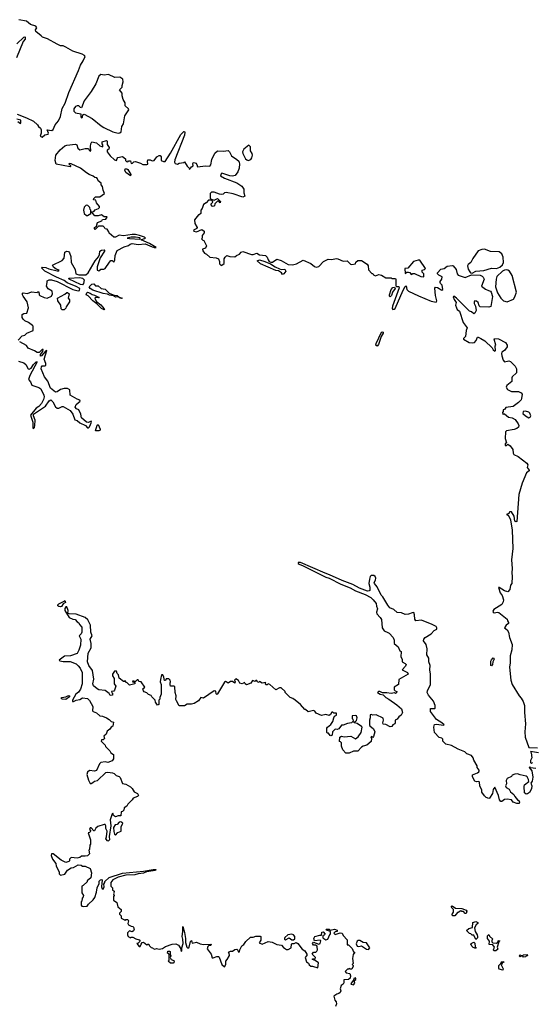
# Model space of a CAD drawing. Extents: x 2106670 to 2323771, y 35271 to 224896.
# Tile 418 of 419: x 2286456 to 2292334, y 201859 to 213149. Entities that reach past the tile are written whole.
import ezdxf

# ---------------------------------------------------------------- set-up
doc = ezdxf.new("R2010")
doc.units = 0

msp = doc.modelspace()

# ---------------------------------------------------------------- linework, layer by layer
at = {"layer": '0CON20XD'}
for points in [[(2286715, 211803), (2286745, 211828), (2286782, 211835), (2286786, 211846), (2286770, 211885), (2286825, 211879), (2286841, 211889), (2286864, 211945), (2286901, 211989), (2286923, 212037), (2286945, 212132), (2286977, 212193), (2287021, 212315), (2287132, 212565), (2287154, 212626), (2287185, 212676), (2287205, 212725), (2287198, 212738), (2287171, 212755), (2287065, 212786), (2286986, 212835), (2286955, 212848), (2286925, 212850), (2286885, 212868), (2286775, 212931), (2286718, 212948), (2286704, 212965), (2286640, 213015), (2286638, 213032), (2286652, 213055), (2286640, 213075), (2286580, 213095), (2286535, 213132), (2286445, 213149)], [(2286425, 212872), (2286505, 212950), (2286515, 212952), (2286518, 212948), (2286519, 212925), (2286495, 212897), (2286420, 212710)], [(2287585, 211848), (2287605, 211851), (2287619, 211861), (2287629, 211925), (2287647, 211955), (2287663, 212047), (2287707, 212115), (2287705, 212128), (2287665, 212160), (2287666, 212196), (2287642, 212232), (2287630, 212275), (2287630, 212305), (2287602, 212345), (2287632, 212375), (2287630, 212395), (2287642, 212435), (2287640, 212465), (2287605, 212490), (2287547, 212487), (2287475, 212521), (2287425, 212513), (2287385, 212519), (2287365, 212500), (2287330, 212415), (2287276, 212324), (2287195, 212218), (2287165, 212140), (2287155, 212142), (2287135, 212162), (2287115, 212162), (2287097, 212153), (2287078, 212125), (2287078, 212098), (2287095, 212080), (2287158, 212068), (2287158, 212035), (2287164, 212024), (2287178, 212032), (2287182, 212058), (2287197, 212067), (2287286, 212016), (2287390, 211930), (2287421, 211911), (2287525, 211864), (2287585, 211848)], [(2286426, 212066), (2286535, 212024), (2286616, 211986), (2286662, 211945), (2286670, 211925), (2286694, 211904), (2286701, 211885), (2286702, 211848), (2286692, 211812), (2286715, 211803)], [(2286435, 211980), (2286465, 211960), (2286470, 211965), (2286470, 211995), (2286425, 212010)], [(2286440, 209475), (2286485, 209523), (2286515, 209530), (2286537, 209553), (2286610, 209585), (2286610, 209635), (2286603, 209643), (2286557, 209677), (2286515, 209696), (2286495, 209714), (2286484, 209735), (2286485, 209768), (2286505, 209779), (2286537, 209785), (2286556, 209845), (2286542, 209915), (2286495, 209978), (2286488, 209995), (2286488, 210012), (2286495, 210018), (2286545, 210010), (2286592, 210028), (2286655, 210020), (2286665, 210030), (2286677, 210027), (2286680, 209995), (2286687, 209987), (2286735, 209962), (2286773, 209957), (2286820, 209980), (2286832, 210005), (2286830, 210035), (2286782, 210062), (2286762, 210095), (2286773, 210135), (2286772, 210155), (2286794, 210166), (2286820, 210165), (2286885, 210146), (2287065, 210056), (2287125, 210038), (2287143, 210045), (2287144, 210065), (2287105, 210089), (2287002, 210132), (2286965, 210160), (2286879, 210195), (2286746, 210265), (2286712, 210295), (2286706, 210305), (2286715, 210310), (2286755, 210309), (2286792, 210292), (2286885, 210271), (2286905, 210270), (2286910, 210275), (2286875, 210288), (2286842, 210312), (2286831, 210335), (2286945, 210387), (2286966, 210415), (2286973, 210485), (2286995, 210494), (2287015, 210489), (2287027, 210475), (2287041, 210435), (2287047, 210365), (2287094, 210285), (2287100, 210235), (2287135, 210223), (2287215, 210224), (2287240, 210245), (2287321, 210385), (2287359, 210431), (2287371, 210455), (2287376, 210494), (2287395, 210507), (2287425, 210508), (2287430, 210505), (2287427, 210495), (2287380, 210420), (2287344, 210316), (2287344, 210275), (2287362, 210268), (2287385, 210288), (2287422, 210288), (2287438, 210295), (2287485, 210370), (2287503, 210387), (2287517, 210387), (2287535, 210370), (2287548, 210395), (2287550, 210445), (2287575, 210502), (2287654, 210546), (2287705, 210560), (2287724, 210576), (2287745, 210581), (2287815, 210571), (2287895, 210577), (2287975, 210544), (2287992, 210542), (2288000, 210535), (2288020, 210535), (2287945, 210582), (2287850, 210625), (2287874, 210636), (2287892, 210638), (2287897, 210645), (2287888, 210655), (2287830, 210675), (2287785, 210687), (2287744, 210686), (2287645, 210669), (2287595, 210678), (2287555, 210657), (2287537, 210657), (2287482, 210702), (2287480, 210715), (2287458, 210748), (2287435, 210750), (2287430, 210765), (2287415, 210780), (2287358, 210782), (2287322, 210742), (2287313, 210753), (2287313, 210767), (2287338, 210782), (2287347, 210823), (2287398, 210842), (2287405, 210858), (2287445, 210862), (2287460, 210885), (2287455, 210890), (2287425, 210890), (2287395, 210912), (2287355, 210898), (2287318, 210898), (2287280, 210945), (2287305, 210950), (2287323, 210967), (2287358, 210982), (2287370, 210995), (2287370, 211005), (2287337, 211047), (2287328, 211078), (2287302, 211082), (2287305, 211100), (2287325, 211118), (2287375, 211118), (2287430, 211155), (2287412, 211195), (2287407, 211237), (2287390, 211255), (2287390, 211275), (2287355, 211300), (2287350, 211325), (2287340, 211335), (2287318, 211338), (2287300, 211355), (2287253, 211373), (2287222, 211392), (2287155, 211447), (2287045, 211497), (2287025, 211500), (2287020, 211495), (2287037, 211477), (2287040, 211465), (2287035, 211460), (2286875, 211493), (2286864, 211535), (2286869, 211595), (2286922, 211658), (2286975, 211701), (2286995, 211711), (2287095, 211722), (2287110, 211715), (2287122, 211675), (2287145, 211658), (2287205, 211672), (2287245, 211670), (2287252, 211652), (2287265, 211642), (2287270, 211645), (2287268, 211695), (2287272, 211725), (2287285, 211748), (2287336, 211736), (2287375, 211702), (2287408, 211692), (2287410, 211715), (2287400, 211725), (2287402, 211748), (2287452, 211762), (2287458, 211755), (2287458, 211718), (2287482, 211685), (2287480, 211665), (2287458, 211652), (2287460, 211635), (2287495, 211588), (2287545, 211542), (2287567, 211533), (2287573, 211557), (2287582, 211568), (2287635, 211580), (2287670, 211555), (2287670, 211535), (2287682, 211522), (2287695, 211520), (2287705, 211530), (2287725, 211530), (2287735, 211500), (2287748, 211502), (2287765, 211520), (2287785, 211522), (2287840, 211505), (2287868, 211488), (2287915, 211488), (2287927, 211493), (2287920, 211525), (2287925, 211540), (2287953, 211543), (2287975, 211532), (2287997, 211533), (2288030, 211575), (2288055, 211590), (2288065, 211590), (2288080, 211575), (2288080, 211535), (2288105, 211523), (2288125, 211523), (2288185, 211617), (2288305, 211834), (2288337, 211867), (2288345, 211868), (2288348, 211858), (2288346, 211825), (2288235, 211540), (2288232, 211515), (2288240, 211500), (2288265, 211492), (2288285, 211502), (2288338, 211512), (2288345, 211520), (2288375, 211468), (2288400, 211445), (2288405, 211432), (2288425, 211462), (2288447, 211473), (2288441, 211499), (2288445, 211508), (2288455, 211510), (2288475, 211502), (2288488, 211488), (2288495, 211460), (2288585, 211472), (2288635, 211470), (2288649, 211485), (2288660, 211545), (2288695, 211618)], [(2289075, 211535), (2289106, 211545), (2289118, 211565), (2289124, 211595), (2289122, 211615), (2289103, 211645), (2289102, 211692), (2289085, 211710), (2289025, 211665), (2289011, 211635), (2289014, 211614), (2289046, 211555), (2289060, 211540), (2289075, 211535)], [(2288695, 211618), (2288725, 211646), (2288795, 211642), (2288845, 211648), (2288862, 211635), (2288885, 211588), (2288947, 211547), (2288968, 211525), (2288977, 211495), (2288973, 211447), (2288956, 211404), (2288928, 211362), (2288897, 211353), (2288867, 211357), (2288775, 211390), (2288765, 211380), (2288758, 211358), (2288805, 211332), (2288945, 211278), (2289005, 211240), (2289026, 211205), (2289027, 211165), (2289038, 211125), (2289015, 211115), (2288905, 211151), (2288825, 211169), (2288806, 211165), (2288791, 211149), (2288775, 211146), (2288749, 211149), (2288685, 211172), (2288655, 211170), (2288642, 211155), (2288642, 211102), (2288652, 211092), (2288685, 211080), (2288725, 211100), (2288760, 211065), (2288755, 211050), (2288738, 211068), (2288723, 211067), (2288692, 211038), (2288690, 211015), (2288675, 211008), (2288665, 211010), (2288652, 211025), (2288653, 211037), (2288670, 211055), (2288668, 211068), (2288655, 211080), (2288622, 211078), (2288593, 211047), (2288565, 211030), (2288547, 210983), (2288532, 210965), (2288532, 210925), (2288515, 210910), (2288505, 210910), (2288460, 210855), (2288463, 210813), (2288490, 210765), (2288488, 210755), (2288448, 210735), (2288452, 210725), (2288485, 210718), (2288545, 210742), (2288572, 210725), (2288570, 210705), (2288548, 210675), (2288550, 210645), (2288540, 210635), (2288555, 210620), (2288568, 210618), (2288600, 210555), (2288585, 210530), (2288553, 210517), (2288555, 210500), (2288575, 210472), (2288599, 210459), (2288635, 210427), (2288709, 210419), (2288735, 210408), (2288748, 210375), (2288748, 210348), (2288765, 210332), (2288785, 210340), (2288800, 210355), (2288800, 210405), (2288813, 210427), (2288832, 210445), (2288865, 210433), (2288925, 210430), (2288944, 210446), (2288978, 210462), (2288996, 210484), (2289015, 210489), (2289115, 210458), (2289135, 210457), (2289175, 210470), (2289205, 210452), (2289274, 210444), (2289294, 210424), (2289304, 210394), (2289317, 210377), (2289335, 210368), (2289355, 210370), (2289405, 210402), (2289456, 210386), (2289535, 210343), (2289585, 210339), (2289632, 210348), (2289705, 210392), (2289793, 210355), (2289835, 210320), (2289855, 210312), (2289885, 210320), (2289940, 210375), (2289995, 210402), (2290035, 210400), (2290085, 210410), (2290105, 210407), (2290165, 210380), (2290212, 210382), (2290250, 210345), (2290265, 210340), (2290305, 210350), (2290312, 210368), (2290333, 210387), (2290377, 210387), (2290442, 210345), (2290452, 210325), (2290455, 210280), (2290495, 210240), (2290505, 210240), (2290515, 210222), (2290535, 210212), (2290575, 210228), (2290605, 210220), (2290655, 210190), (2290715, 210190), (2290725, 210180), (2290765, 210180), (2290770, 210175), (2290768, 210098), (2290781, 210091), (2290805, 210090), (2290806, 210076), (2290731, 209865), (2290727, 209837), (2290735, 209826), (2290751, 209829), (2290761, 209839), (2290854, 210046), (2290875, 210088), (2290886, 210096), (2290895, 210055), (2290915, 210035), (2291031, 209981), (2291173, 209923), (2291230, 209910), (2291238, 209925), (2291224, 209985), (2291218, 210072), (2291225, 210080), (2291248, 210078), (2291295, 210048), (2291310, 210055), (2291300, 210105), (2291280, 210125), (2291278, 210135), (2291278, 210145), (2291298, 210175), (2291302, 210202), (2291261, 210221), (2291247, 210235), (2291247, 210245), (2291285, 210289), (2291322, 210295), (2291358, 210322), (2291415, 210330), (2291425, 210327), (2291461, 210285), (2291472, 210235), (2291485, 210218), (2291565, 210193), (2291637, 210223), (2291735, 210218), (2291759, 210209), (2291772, 210195), (2291781, 210175), (2291753, 210095), (2291799, 210059), (2291833, 210043), (2291855, 210036), (2291864, 210025), (2291876, 209975), (2291858, 209862), (2291835, 209852), (2291738, 209858), (2291726, 209866), (2291712, 209905), (2291695, 209921), (2291674, 209926), (2291667, 209915), (2291669, 209895), (2291683, 209865), (2291690, 209815), (2291676, 209785), (2291665, 209776), (2291638, 209798), (2291615, 209806), (2291466, 209956), (2291435, 209978), (2291428, 209972), (2291439, 209939), (2291460, 209905), (2291454, 209876), (2291464, 209844), (2291474, 209824), (2291500, 209805), (2291542, 209675), (2291586, 209615), (2291576, 209585), (2291569, 209515), (2291547, 209495), (2291546, 209485), (2291609, 209449), (2291648, 209442), (2291671, 209449), (2291691, 209469), (2291705, 209508), (2291715, 209510), (2291744, 209494), (2291788, 209465), (2291874, 209385), (2291884, 209364), (2291905, 209348), (2291913, 209357), (2291910, 209405), (2291917, 209415), (2291897, 209485), (2291902, 209495), (2291945, 209491), (2292025, 209446), (2292044, 209415), (2292045, 209398), (2292016, 209354), (2291984, 209336), (2291980, 209320), (2291983, 209295), (2292001, 209245), (2292015, 209224), (2292065, 209238), (2292085, 209231), (2292136, 209175), (2292152, 209145), (2292151, 209099), (2292104, 209055), (2292098, 209042), (2292098, 209002), (2292043, 208955), (2292034, 208934), (2292050, 208910), (2292095, 208886), (2292175, 208887), (2292205, 208871), (2292216, 208854), (2292212, 208805), (2292205, 208789), (2292175, 208759), (2292115, 208714), (2292029, 208701), (2292015, 208680), (2292000, 208675), (2292000, 208655), (2291994, 208646), (2291995, 208620), (2292002, 208628), (2292015, 208630), (2292062, 208592), (2292105, 208584), (2292136, 208565), (2292172, 208515), (2292178, 208495), (2292174, 208475), (2292155, 208460), (2292125, 208448), (2292037, 208433), (2292028, 208422), (2292024, 208345), (2292040, 208295), (2292024, 208285), (2292024, 208265), (2292039, 208265), (2292055, 208282), (2292082, 208262), (2292110, 208220), (2292115, 208180), (2292123, 208163), (2292172, 208142), (2292273, 208065), (2292283, 208045), (2292274, 208014), (2292300, 207985), (2292297, 207975), (2292267, 207953), (2292217, 207833), (2292179, 207705), (2292158, 207395), (2292145, 207390), (2292135, 207400), (2292128, 207455), (2292096, 207506), (2292073, 207507), (2292068, 207492), (2292055, 207480), (2292040, 207475), (2292063, 207463), (2292084, 207414), (2292104, 207295), (2292111, 207085), (2292094, 206955), (2292105, 206855), (2292098, 206805), (2292104, 206765), (2292099, 206685), (2292086, 206665), (2292078, 206615), (2292055, 206590), (2292015, 206598), (2291955, 206640), (2291945, 206638), (2291967, 206577), (2291987, 206545), (2292002, 206495), (2292000, 206475), (2291983, 206445), (2291893, 206385), (2291882, 206365), (2291884, 206355), (2291895, 206349), (2291935, 206357), (2291952, 206352), (2292047, 206275), (2292050, 206255), (2292063, 206235), (2292061, 206225), (2292033, 206207), (2292014, 206175), (2292045, 206154), (2292062, 206125), (2292074, 206064), (2292102, 205985), (2292100, 205925), (2292081, 205855), (2292080, 205775), (2292071, 205725), (2292088, 205575), (2292104, 205524), (2292184, 205395), (2292208, 205368), (2292230, 205330), (2292244, 205285), (2292244, 205205), (2292258, 205075), (2292248, 204985), (2292252, 204922), (2292295, 204802), (2292395, 204799)], [(2287725, 211360), (2287672, 211395), (2287660, 211425), (2287665, 211440), (2287685, 211440), (2287695, 211430), (2287730, 211375), (2287725, 211360)], [(2287235, 210902), (2287270, 210925), (2287270, 210965), (2287263, 210973), (2287260, 210995), (2287239, 211019), (2287225, 211022), (2287215, 211020), (2287195, 211000), (2287188, 210965), (2287197, 210927), (2287223, 210903), (2287235, 210902)], [(2287835, 210632), (2287840, 210635), (2287835, 210648), (2287785, 210657), (2287735, 210657), (2287690, 210645), (2287715, 210638), (2287835, 210632)], [(2291645, 210243), (2291686, 210264), (2291777, 210273), (2291865, 210300), (2291925, 210297), (2291960, 210310), (2291992, 210338), (2292003, 210365), (2291999, 210425), (2291985, 210465), (2291955, 210486), (2291855, 210492), (2291785, 210517), (2291755, 210514), (2291715, 210500), (2291651, 210409), (2291629, 210365), (2291600, 210340), (2291592, 210325), (2291598, 210288), (2291617, 210257), (2291627, 210247), (2291645, 210243)], [(2289468, 210228), (2289457, 210247), (2289425, 210269), (2289395, 210272), (2289218, 210348), (2289181, 210385), (2289205, 210394), (2289267, 210377), (2289331, 210351), (2289384, 210314), (2289435, 210291), (2289455, 210286), (2289498, 210288), (2289506, 210264), (2289485, 210234), (2289468, 210228)], [(2291085, 210202), (2291090, 210205), (2291090, 210235), (2291072, 210255), (2291070, 210275), (2291097, 210283), (2291110, 210295), (2291045, 210390), (2291025, 210392), (2290972, 210378), (2290905, 210300), (2290872, 210295), (2290875, 210240), (2290896, 210254), (2290915, 210254), (2290930, 210250), (2290945, 210228), (2290965, 210239), (2290985, 210240), (2291055, 210204), (2291085, 210202)], [(2292045, 209914), (2292117, 209945), (2292135, 209970), (2292153, 210025), (2292104, 210215), (2292074, 210265), (2292055, 210278), (2292035, 210280), (2292015, 210278), (2291993, 210265), (2291927, 210205), (2291918, 210175), (2291914, 210085), (2291935, 210018), (2291972, 209955), (2292005, 209925), (2292045, 209914)], [(2287175, 210108), (2287155, 210111), (2287023, 210175), (2287018, 210185), (2287145, 210192), (2287175, 210185), (2287196, 210165), (2287188, 210125), (2287175, 210108)], [(2287625, 209951), (2287607, 209955), (2287590, 209970), (2287555, 209969), (2287533, 209983), (2287485, 209991), (2287463, 210003), (2287415, 210009), (2287295, 210049), (2287265, 210067), (2287254, 210085), (2287285, 210116), (2287305, 210121), (2287325, 210098), (2287357, 210097), (2287390, 210065), (2287435, 210058), (2287484, 210014), (2287540, 209990), (2287572, 209985), (2287596, 209966), (2287633, 209955), (2287625, 209951)], [(2286945, 209820), (2286932, 209832), (2286927, 209877), (2286892, 209925), (2286890, 209955), (2286975, 210002), (2286995, 210022), (2287005, 210022), (2287022, 210005), (2287012, 209955), (2287027, 209937), (2287028, 209915), (2286988, 209855), (2286985, 209842), (2286965, 209822), (2286945, 209820)], [(2287425, 209820), (2287395, 209839), (2287342, 209892), (2287295, 209924), (2287242, 209982), (2287217, 209995), (2287225, 210018), (2287235, 210023), (2287265, 210014), (2287288, 209998), (2287315, 209991), (2287366, 209965), (2287355, 209958), (2287325, 209962), (2287318, 209955), (2287321, 209945), (2287338, 209918), (2287385, 209879), (2287423, 209835), (2287430, 209825), (2287425, 209820)], [(2290705, 209972), (2290698, 209978), (2290696, 209995), (2290717, 210055), (2290735, 210078), (2290755, 210082), (2290763, 210065), (2290730, 210025), (2290718, 209985), (2290705, 209972)], [(2290555, 209407), (2290541, 209415), (2290545, 209435), (2290605, 209564), (2290615, 209571), (2290624, 209565), (2290623, 209555), (2290602, 209518), (2290569, 209425), (2290555, 209407)], [(2286442, 209235), (2286505, 209214), (2286526, 209195), (2286555, 209146), (2286565, 209141), (2286587, 209153), (2286614, 209195), (2286645, 209226), (2286656, 209226), (2286572, 209068), (2286558, 209025), (2286581, 208995), (2286597, 208957), (2286675, 208931), (2286700, 208915), (2286734, 208845), (2286736, 208825), (2286730, 208795), (2286705, 208749), (2286675, 208712), (2286645, 208694), (2286580, 208615), (2286607, 208535), (2286606, 208466), (2286615, 208461), (2286625, 208472), (2286631, 208495), (2286632, 208555), (2286614, 208605), (2286616, 208624), (2286751, 208719), (2286795, 208778), (2286815, 208789), (2286835, 208768), (2286865, 208711), (2286885, 208693), (2286904, 208696), (2286942, 208715), (2286955, 208714), (2287035, 208669), (2287066, 208624), (2287090, 208560), (2287115, 208553), (2287147, 208525), (2287211, 208495), (2287235, 208468), (2287245, 208468), (2287255, 208481), (2287278, 208535), (2287275, 208546), (2287245, 208531), (2287221, 208535), (2287165, 208582), (2287157, 208625), (2287135, 208674), (2287106, 208685), (2287092, 208705), (2287105, 208738), (2287150, 208775), (2287147, 208785), (2287115, 208796), (2287036, 208845), (2287032, 208905), (2287005, 208919), (2286965, 208920), (2286925, 208908), (2286885, 208882), (2286865, 208879), (2286811, 208925), (2286778, 209005), (2286741, 209055), (2286703, 209145), (2286705, 209167), (2286715, 209181), (2286745, 209179), (2286757, 209185), (2286756, 209205), (2286735, 209255), (2286767, 209357), (2286755, 209352), (2286705, 209294), (2286695, 209290), (2286695, 209308), (2286722, 209345), (2286726, 209366), (2286715, 209366), (2286678, 209332), (2286655, 209332), (2286625, 209352), (2286555, 209384), (2286533, 209413), (2286456, 209455)], [(2292295, 208584), (2292310, 208590), (2292318, 208605), (2292305, 208638), (2292295, 208647), (2292255, 208661), (2292228, 208655), (2292227, 208635), (2292257, 208605), (2292295, 208584)], [(2287325, 208435), (2287345, 208501), (2287355, 208509), (2287378, 208452), (2287377, 208443), (2287365, 208435), (2287325, 208435)], [(2292195, 204490), (2292165, 204501), (2292133, 204497), (2292104, 204486), (2292095, 204470), (2292045, 204447), (2292034, 204424), (2292040, 204385), (2292028, 204365), (2292036, 204345), (2292067, 204327), (2292086, 204296), (2292123, 204265), (2292132, 204242), (2292164, 204204), (2292183, 204193), (2292189, 204175), (2292185, 204163), (2292155, 204161), (2292115, 204177), (2292094, 204204), (2292045, 204211), (2292015, 204207), (2291985, 204184), (2291974, 204184), (2291959, 204205), (2291946, 204255), (2291905, 204350), (2291885, 204320), (2291877, 204275), (2291845, 204222), (2291835, 204220), (2291805, 204230), (2291785, 204248), (2291755, 204290), (2291757, 204315), (2291733, 204365), (2291730, 204405), (2291722, 204412), (2291695, 204410), (2291675, 204417), (2291648, 204468), (2291650, 204490), (2291706, 204514), (2291722, 204525), (2291726, 204535), (2291726, 204545), (2291703, 204575), (2291700, 204595), (2291665, 204658), (2291656, 204685), (2291635, 204710), (2291585, 204730), (2291562, 204755), (2291484, 204784), (2291406, 204826), (2291342, 204842), (2291310, 204875), (2291308, 204898), (2291295, 204910), (2291265, 204920), (2291214, 204975), (2291206, 205035), (2291213, 205067), (2291235, 205072), (2291315, 205058), (2291322, 205065), (2291298, 205088), (2291235, 205124), (2291166, 205215), (2291165, 205250), (2291215, 205250), (2291220, 205255), (2291219, 205285), (2291203, 205333), (2291142, 205405), (2291129, 205435), (2291131, 205455), (2291166, 205525), (2291168, 205645), (2291160, 205695), (2291164, 205745), (2291146, 205785), (2291146, 205826), (2291123, 205865), (2291128, 205935), (2291116, 205985), (2291087, 206025), (2291091, 206045), (2291105, 206064), (2291173, 206107), (2291210, 206145), (2291238, 206162), (2291240, 206175), (2291230, 206190), (2291185, 206212), (2291065, 206263), (2291000, 206255), (2290988, 206275), (2290984, 206325), (2290975, 206350), (2290955, 206349), (2290915, 206334), (2290875, 206330), (2290836, 206346), (2290785, 206350), (2290745, 206387), (2290702, 206405), (2290676, 206436), (2290622, 206532), (2290602, 206552), (2290557, 206647), (2290524, 206685), (2290522, 206695), (2290538, 206722), (2290541, 206745), (2290531, 206765), (2290517, 206775), (2290486, 206774), (2290476, 206764), (2290466, 206735), (2290460, 206685), (2290471, 206641), (2290470, 206605), (2290462, 206598), (2290445, 206596), (2290352, 206632), (2290275, 206671), (2290155, 206717), (2290009, 206785), (2289959, 206801), (2289675, 206923), (2289650, 206925), (2289648, 206915), (2289662, 206905), (2289708, 206888), (2289965, 206756), (2290006, 206746), (2290140, 206675), (2290245, 206633), (2290305, 206598), (2290416, 206556), (2290482, 206522), (2290511, 206495), (2290542, 206455), (2290546, 206425), (2290559, 206395), (2290548, 206355), (2290551, 206335), (2290590, 206295), (2290605, 206270), (2290612, 206175), (2290635, 206140), (2290678, 206122), (2290692, 206115), (2290740, 206065), (2290750, 206035), (2290750, 205995), (2290795, 205958), (2290815, 205910), (2290830, 205905), (2290828, 205845), (2290840, 205815), (2290840, 205785), (2290875, 205768), (2290886, 205755), (2290882, 205735), (2290840, 205695), (2290902, 205665), (2290910, 205645), (2290802, 205585), (2290800, 205525), (2290750, 205495), (2290750, 205465), (2290762, 205452), (2290780, 205445), (2290778, 205432), (2290767, 205423), (2290755, 205430), (2290716, 205424), (2290665, 205432), (2290615, 205430), (2290584, 205446), (2290570, 205445), (2290558, 205435), (2290588, 205415), (2290625, 205408), (2290655, 205376), (2290689, 205359), (2290782, 205292), (2290834, 205245), (2290847, 205205), (2290831, 205175), (2290804, 205155), (2290785, 205127), (2290762, 205115), (2290763, 205085), (2290756, 205074), (2290735, 205062), (2290724, 205046), (2290705, 205040), (2290655, 205068), (2290625, 205072), (2290620, 205085), (2290628, 205115), (2290625, 205140), (2290545, 205179), (2290506, 205176), (2290485, 205182), (2290475, 205178), (2290476, 205145), (2290466, 205115), (2290469, 205095), (2290467, 205065), (2290472, 205052), (2290515, 205019), (2290529, 204985), (2290515, 204930), (2290505, 204920), (2290495, 204928), (2290482, 204925), (2290490, 204905), (2290488, 204872), (2290438, 204832), (2290395, 204820), (2290375, 204808), (2290335, 204762), (2290285, 204762), (2290235, 204740), (2290195, 204740), (2290162, 204775), (2290148, 204818), (2290147, 204857), (2290135, 204870), (2290123, 204873), (2290128, 204922), (2290145, 204932), (2290175, 204927), (2290255, 204933), (2290305, 204903), (2290336, 204924), (2290373, 204975), (2290382, 205035), (2290376, 205046), (2290325, 205080), (2290290, 205085), (2290292, 205098), (2290308, 205102), (2290317, 205113), (2290326, 205145), (2290318, 205165), (2290305, 205172), (2290270, 205165), (2290270, 205135), (2290277, 205127), (2290280, 205105), (2290260, 205085), (2290215, 205080), (2290165, 205058), (2290145, 205060), (2290114, 205016), (2290095, 205008), (2290075, 205012), (2290065, 205007), (2290042, 204985), (2290040, 204945), (2290025, 204938), (2290015, 204940), (2289998, 204968), (2289985, 204968), (2289978, 204975), (2289978, 205025), (2289984, 205036), (2290023, 205067), (2290048, 205102), (2290057, 205145), (2290067, 205163), (2290088, 205175), (2290088, 205198), (2290058, 205198), (2290045, 205210), (2290035, 205210), (2290020, 205180), (2290005, 205172), (2289965, 205182), (2289915, 205170), (2289856, 205196), (2289847, 205207), (2289839, 205219), (2289825, 205227), (2289763, 205213), (2289735, 205240), (2289725, 205240), (2289677, 205295), (2289615, 205348), (2289587, 205367), (2289557, 205377), (2289500, 205435), (2289500, 205445), (2289455, 205487), (2289434, 205486), (2289394, 205464), (2289324, 205524), (2289305, 205532), (2289295, 205522), (2289282, 205522), (2289272, 205535), (2289280, 205545), (2289275, 205550), (2289235, 205540), (2289205, 205560), (2289198, 205552), (2289185, 205550), (2289175, 205570), (2289165, 205570), (2289155, 205560), (2289125, 205570), (2289108, 205542), (2289055, 205522), (2289040, 205535), (2289035, 205550), (2289006, 205534), (2288982, 205542), (2288965, 205572), (2288935, 205592), (2288918, 205575), (2288928, 205555), (2288925, 205542), (2288895, 205562), (2288875, 205560), (2288845, 205542), (2288825, 205558), (2288815, 205559), (2288805, 205551), (2288725, 205418), (2288715, 205410), (2288708, 205418), (2288705, 205450), (2288685, 205453), (2288565, 205370), (2288535, 205378), (2288505, 205337), (2288455, 205308), (2288425, 205300), (2288375, 205300), (2288345, 205282), (2288285, 205282), (2288255, 205340), (2288248, 205355), (2288250, 205395), (2288240, 205435), (2288235, 205500), (2288227, 205507), (2288187, 205507), (2288180, 205525), (2288180, 205545), (2288187, 205557), (2288180, 205575), (2288165, 205590), (2288135, 205590), (2288128, 205572), (2288115, 205570), (2288109, 205609), (2288096, 205636), (2288082, 205635), (2288069, 205585), (2288068, 205555), (2288080, 205525), (2288080, 205415), (2288063, 205377), (2288062, 205358), (2288050, 205345), (2288050, 205295), (2288035, 205290), (2288012, 205325), (2288008, 205348), (2287970, 205385), (2287965, 205400), (2287935, 205410), (2287915, 205430), (2287885, 205440), (2287875, 205452), (2287870, 205475), (2287890, 205495), (2287848, 205558), (2287822, 205562), (2287815, 205580), (2287802, 205578), (2287785, 205560), (2287765, 205560), (2287755, 205570), (2287750, 205555), (2287778, 205548), (2287778, 205532), (2287715, 205520), (2287685, 205550), (2287675, 205550), (2287665, 205570), (2287658, 205562), (2287645, 205560), (2287595, 205600), (2287590, 205635), (2287572, 205652), (2287565, 205680), (2287542, 205678), (2287520, 205645), (2287520, 205625), (2287540, 205595), (2287538, 205535), (2287558, 205505), (2287545, 205460), (2287535, 205450), (2287510, 205445), (2287512, 205432), (2287520, 205425), (2287520, 205405), (2287495, 205398), (2287482, 205422), (2287438, 205458), (2287365, 205466), (2287344, 205475), (2287302, 205512), (2287295, 205535), (2287306, 205586), (2287292, 205685), (2287249, 205745), (2287234, 205786), (2287242, 205885), (2287274, 205946), (2287276, 205996), (2287264, 206045), (2287288, 206085), (2287270, 206125), (2287268, 206205), (2287238, 206268), (2287208, 206295), (2287105, 206331), (2287025, 206338), (2287010, 206345), (2287012, 206375), (2286995, 206418), (2286985, 206418), (2286974, 206396), (2286973, 206375), (2287022, 206295), (2287064, 206274), (2287091, 206271), (2287114, 206244), (2287134, 206234), (2287143, 206213), (2287169, 206185), (2287170, 206125), (2287160, 206105), (2287138, 206085), (2287157, 206047), (2287154, 205976), (2287135, 205918), (2287115, 205883), (2287040, 205855), (2286971, 205849), (2286908, 205805), (2286915, 205798), (2286955, 205790), (2287035, 205789), (2287105, 205763), (2287125, 205741)], [(2286924, 206416), (2286905, 206419), (2286895, 206428), (2286895, 206440), (2286905, 206451), (2286968, 206482), (2286975, 206490), (2286980, 206465), (2286955, 206450), (2286935, 206422), (2286924, 206416)], [(2291865, 205740), (2291860, 205745), (2291860, 205795), (2291865, 205810), (2291885, 205830), (2291898, 205815), (2291880, 205785), (2291878, 205755), (2291865, 205740)], [(2287125, 205741), (2287148, 205715), (2287171, 205665), (2287172, 205535), (2287155, 205473), (2287132, 205438), (2287100, 205415), (2287060, 205345), (2287062, 205332), (2287075, 205330), (2287103, 205347), (2287145, 205352), (2287177, 205373), (2287232, 205365), (2287255, 205342), (2287294, 205275), (2287292, 205225), (2287297, 205217), (2287335, 205202), (2287375, 205168), (2287405, 205162), (2287452, 205142), (2287482, 205125), (2287505, 205100), (2287530, 205095), (2287525, 205050), (2287504, 205036), (2287488, 205012), (2287461, 204989), (2287448, 204955), (2287420, 204935), (2287430, 204905), (2287415, 204890), (2287395, 204890), (2287390, 204875), (2287435, 204830), (2287440, 204815), (2287488, 204765), (2287501, 204741), (2287530, 204725), (2287532, 204675), (2287515, 204652), (2287465, 204632), (2287435, 204638), (2287385, 204630), (2287370, 204615), (2287335, 204540), (2287315, 204532), (2287255, 204538), (2287235, 204522), (2287226, 204495), (2287245, 204428), (2287265, 204392), (2287275, 204390), (2287295, 204401), (2287315, 204416), (2287347, 204425), (2287442, 204515), (2287465, 204520), (2287522, 204512), (2287540, 204505), (2287563, 204483), (2287595, 204472), (2287608, 204458), (2287635, 204392), (2287675, 204382), (2287725, 204352), (2287747, 204335), (2287770, 204295), (2287807, 204277), (2287817, 204255), (2287807, 204243), (2287757, 204223), (2287746, 204204), (2287697, 204153), (2287685, 204130), (2287655, 204110), (2287650, 204085), (2287635, 204070), (2287620, 204065), (2287615, 204020), (2287585, 204020), (2287555, 204008), (2287532, 204025), (2287525, 204050), (2287515, 204042), (2287493, 203975), (2287501, 203905), (2287483, 203783), (2287486, 203745), (2287475, 203732), (2287465, 203730), (2287442, 203755), (2287452, 203778), (2287458, 203845), (2287442, 203875), (2287442, 203905), (2287435, 203920), (2287425, 203922), (2287354, 203896), (2287330, 203880), (2287315, 203848), (2287305, 203848), (2287275, 203882), (2287265, 203882), (2287258, 203865), (2287270, 203845), (2287255, 203830), (2287240, 203825), (2287268, 203745), (2287268, 203695), (2287260, 203685), (2287258, 203635), (2287250, 203625), (2287258, 203585), (2287235, 203563), (2287205, 203557), (2287165, 203558), (2287145, 203542), (2287116, 203534), (2287048, 203542), (2287028, 203525), (2287027, 203505), (2287018, 203495), (2286985, 203484), (2286932, 203512), (2286840, 203585), (2286820, 203585), (2286817, 203565), (2286834, 203524), (2286872, 203475), (2286873, 203443), (2286907, 203377), (2286910, 203355), (2286925, 203340), (2286975, 203350), (2287005, 203398), (2287045, 203422), (2287075, 203427), (2287125, 203459), (2287160, 203455), (2287175, 203442), (2287205, 203442), (2287266, 203415), (2287280, 203365), (2287272, 203308), (2287230, 203275), (2287230, 203265), (2287185, 203220), (2287170, 203215), (2287168, 203138), (2287188, 203105), (2287185, 203090), (2287173, 203077), (2287168, 203042), (2287160, 203035), (2287160, 202995), (2287170, 202985), (2287185, 202980), (2287230, 202985), (2287244, 203006), (2287300, 203055), (2287317, 203083), (2287337, 203143), (2287343, 203195), (2287368, 203245), (2287368, 203272), (2287382, 203288), (2287395, 203290), (2287400, 203285), (2287396, 203204), (2287402, 203182), (2287415, 203180), (2287426, 203204), (2287422, 203235), (2287432, 203255), (2287432, 203268), (2287482, 203312), (2287635, 203361), (2287876, 203384), (2287986, 203406), (2288018, 203405), (2288012, 203395), (2287911, 203379), (2287875, 203362), (2287815, 203356), (2287775, 203344), (2287675, 203339), (2287585, 203316), (2287524, 203286), (2287502, 203255), (2287503, 203213), (2287520, 203195), (2287522, 203172), (2287540, 203155), (2287537, 203133), (2287530, 203125), (2287538, 203105), (2287530, 203095), (2287533, 203053), (2287570, 203025), (2287580, 202975), (2287620, 202945), (2287618, 202922), (2287600, 202905), (2287602, 202892), (2287620, 202875), (2287620, 202845), (2287658, 202828), (2287665, 202820), (2287675, 202830), (2287695, 202830), (2287702, 202815), (2287698, 202785), (2287702, 202772), (2287733, 202753), (2287755, 202752), (2287762, 202745), (2287768, 202715), (2287760, 202700), (2287745, 202690), (2287715, 202700), (2287693, 202677), (2287692, 202655), (2287700, 202635), (2287725, 202620), (2287735, 202630), (2287755, 202630), (2287788, 202608), (2287825, 202600), (2287838, 202582), (2287815, 202560), (2287800, 202555), (2287825, 202520), (2287838, 202522), (2287848, 202548), (2287862, 202568), (2287875, 202570), (2287915, 202540), (2287925, 202550), (2287938, 202548), (2287942, 202532), (2287962, 202512), (2287978, 202508), (2287985, 202500), (2288005, 202492), (2288025, 202498), (2288055, 202492), (2288095, 202500), (2288128, 202522), (2288205, 202550), (2288245, 202551), (2288278, 202538), (2288302, 202495), (2288304, 202474), (2288315, 202470), (2288316, 202505), (2288329, 202555), (2288327, 202607), (2288319, 202635), (2288328, 202695), (2288325, 202750), (2288346, 202684), (2288358, 202615), (2288358, 202568), (2288374, 202515), (2288385, 202502), (2288399, 202515), (2288415, 202580), (2288425, 202590), (2288435, 202560), (2288485, 202571), (2288525, 202551), (2288565, 202544), (2288648, 202548), (2288652, 202545), (2288648, 202535), (2288625, 202533), (2288615, 202523), (2288606, 202496), (2288650, 202435), (2288662, 202392), (2288675, 202390), (2288717, 202407), (2288735, 202407), (2288745, 202400), (2288773, 202315), (2288805, 202290), (2288820, 202315), (2288820, 202355), (2288837, 202373), (2288862, 202418), (2288860, 202445), (2288850, 202455), (2288875, 202470), (2288895, 202470), (2288925, 202488), (2288945, 202490), (2288958, 202478), (2288962, 202462), (2288975, 202460), (2288980, 202485), (2289005, 202530), (2289026, 202544), (2289051, 202579), (2289102, 202628), (2289135, 202630), (2289165, 202642), (2289215, 202640), (2289220, 202635), (2289220, 202595), (2289202, 202562), (2289235, 202548), (2289305, 202578), (2289352, 202572), (2289405, 202543), (2289458, 202538), (2289481, 202511), (2289515, 202487), (2289535, 202488), (2289570, 202505), (2289572, 202548), (2289582, 202558), (2289605, 202558), (2289625, 202568), (2289645, 202558), (2289695, 202490), (2289725, 202472), (2289750, 202435), (2289752, 202425), (2289730, 202395), (2289744, 202345), (2289769, 202329), (2289775, 202313), (2289795, 202298), (2289815, 202298), (2289875, 202278), (2289882, 202335), (2289845, 202360), (2289812, 202372), (2289815, 202380), (2289845, 202380), (2289848, 202395), (2289808, 202435), (2289824, 202456), (2289852, 202458), (2289865, 202470), (2289872, 202485), (2289869, 202519), (2289867, 202527), (2289847, 202537), (2289825, 202538), (2289812, 202555), (2289825, 202570), (2289885, 202550), (2289900, 202555), (2289908, 202585), (2289900, 202595), (2289838, 202588), (2289830, 202615), (2289840, 202635), (2289899, 202651), (2289918, 202652), (2289920, 202685), (2289935, 202690), (2289960, 202665), (2289948, 202652), (2289932, 202648), (2289932, 202622), (2289965, 202598), (2289990, 202605), (2290012, 202658), (2290020, 202665), (2290020, 202695), (2289975, 202710), (2289970, 202715), (2289975, 202720), (2290005, 202720), (2290015, 202710), (2290065, 202720), (2290095, 202708), (2290098, 202692), (2290075, 202690), (2290060, 202675), (2290075, 202660), (2290131, 202679), (2290152, 202675), (2290167, 202647), (2290210, 202600), (2290212, 202542), (2290225, 202540), (2290245, 202522), (2290268, 202498), (2290285, 202462), (2290300, 202455), (2290280, 202430), (2290272, 202385), (2290280, 202325), (2290270, 202315), (2290280, 202305), (2290280, 202295), (2290265, 202260), (2290245, 202260), (2290235, 202270), (2290228, 202262), (2290215, 202260), (2290190, 202235), (2290198, 202218), (2290243, 202213), (2290251, 202185), (2290245, 202158), (2290225, 202143), (2290172, 202138), (2290172, 202105), (2290165, 202090), (2290143, 202075), (2290130, 202035), (2290138, 202015), (2290132, 201995), (2290115, 201982), (2290093, 201977), (2290058, 201952), (2290068, 201908), (2290086, 201886), (2290087, 201865), (2290077, 201833)], [(2286985, 205353), (2286945, 205357), (2286932, 205365), (2286938, 205375), (2286986, 205384), (2287015, 205399), (2287028, 205395), (2287028, 205385), (2286985, 205353)], [(2292405, 204742), (2292313, 204757), (2292322, 204742), (2292327, 204685), (2292312, 204655), (2292313, 204633), (2292325, 204620), (2292337, 204633)], [(2292375, 204563), (2292315, 204570), (2292305, 204580), (2292300, 204575), (2292327, 204537), (2292339, 204465), (2292332, 204418), (2292318, 204395), (2292329, 204365), (2292325, 204330), (2292303, 204287), (2292279, 204271), (2292265, 204269), (2292244, 204285), (2292239, 204355), (2292246, 204375), (2292293, 204415), (2292291, 204435), (2292276, 204466), (2292265, 204475), (2292195, 204490)], [(2287555, 203800), (2287582, 203828), (2287620, 203845), (2287620, 203895), (2287638, 203935), (2287615, 203952), (2287595, 203948), (2287575, 203920), (2287550, 203915), (2287530, 203885), (2287535, 203840), (2287545, 203810), (2287555, 203800)], [(2291445, 202872), (2291423, 202873), (2291410, 202885), (2291430, 202915), (2291430, 202945), (2291404, 202974), (2291415, 202988), (2291455, 202960), (2291525, 202958), (2291575, 202938), (2291582, 202925), (2291575, 202900), (2291565, 202900), (2291545, 202922), (2291525, 202922), (2291515, 202930), (2291485, 202910), (2291475, 202910), (2291445, 202872)], [(2291685, 202602), (2291665, 202650), (2291645, 202652), (2291628, 202668), (2291615, 202670), (2291580, 202705), (2291605, 202728), (2291650, 202740), (2291652, 202795), (2291685, 202808), (2291710, 202795), (2291710, 202785), (2291691, 202769), (2291670, 202735), (2291678, 202695), (2291702, 202655), (2291706, 202635), (2291705, 202620), (2291685, 202602)], [(2289575, 202598), (2289595, 202600), (2289610, 202610), (2289613, 202635), (2289596, 202656), (2289576, 202664), (2289532, 202655), (2289498, 202625), (2289493, 202615), (2289494, 202604), (2289505, 202598), (2289545, 202622), (2289575, 202598)], [(2291892, 202472), (2291890, 202485), (2291900, 202515), (2291880, 202540), (2291840, 202545), (2291842, 202582), (2291820, 202615), (2291820, 202645), (2291835, 202660), (2291842, 202642), (2291880, 202605), (2291870, 202595), (2291870, 202575), (2291882, 202562), (2291925, 202560), (2291938, 202572), (2291942, 202588), (2291955, 202590), (2291960, 202585), (2291950, 202575), (2291930, 202515), (2291937, 202493), (2291915, 202472), (2291892, 202472)], [(2290455, 202488), (2290470, 202505), (2290434, 202564), (2290395, 202567), (2290355, 202592), (2290338, 202592), (2290327, 202583), (2290316, 202554), (2290324, 202524), (2290345, 202520), (2290375, 202531), (2290432, 202492), (2290455, 202488)], [(2291685, 202500), (2291655, 202510), (2291640, 202525), (2291638, 202538), (2291630, 202545), (2291632, 202558), (2291665, 202570), (2291675, 202560), (2291678, 202518), (2291690, 202505), (2291685, 202500)], [(2288185, 202330), (2288160, 202355), (2288170, 202365), (2288172, 202395), (2288170, 202435), (2288150, 202445), (2288155, 202467), (2288175, 202470), (2288180, 202465), (2288180, 202425), (2288188, 202415), (2288180, 202395), (2288192, 202372), (2288225, 202360), (2288228, 202345), (2288215, 202332), (2288185, 202330)], [(2292235, 202400), (2292225, 202410), (2292205, 202410), (2292195, 202402), (2292182, 202415), (2292195, 202428), (2292205, 202420), (2292225, 202420), (2292235, 202427), (2292275, 202430), (2292280, 202415), (2292265, 202412), (2292255, 202402), (2292235, 202400)], [(2291995, 202250), (2291955, 202260), (2291950, 202275), (2291950, 202305), (2291968, 202322), (2291985, 202350), (2292010, 202345), (2291990, 202330), (2291978, 202312), (2292000, 202265), (2291995, 202250)], [(2290285, 202082), (2290299, 202101), (2290292, 202128), (2290310, 202145), (2290312, 202155), (2290305, 202162), (2290288, 202155), (2290288, 202142), (2290252, 202095), (2290258, 202088), (2290285, 202082)]]:
    msp.add_lwpolyline(points, dxfattribs=at)

doc.saveas('drawing.dxf')
